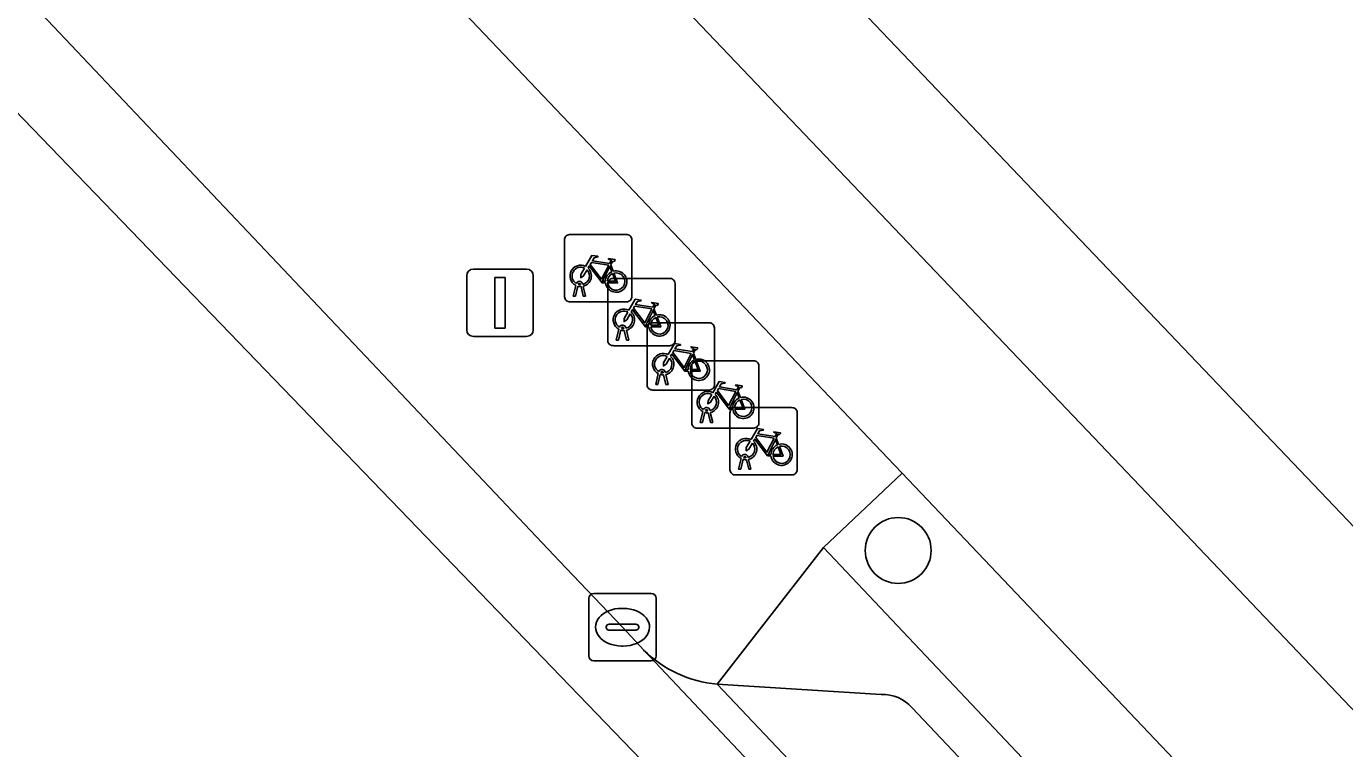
# Model space of a CAD drawing. Extents: x 162523 to 163266, y 381230 to 382050.
# Drawn here: x 162977.51 to 162997.1, y 381398.19 to 381408.91 of the extents above; entities that cross this region are included whole.
import ezdxf

# ---------------------------------------------------------------- set-up
doc = ezdxf.new("R2010")
doc.units = 0
for name, color, linetype in [('IMGEO_Berm_groen', 7, 'Continuous'), ('IMGEO_Boom', 7, 'Continuous'), ('IMGEO_Erf', 7, 'Continuous'), ('IMGEO_Fietsenrek', 7, 'Continuous'), ('IMGEO_Fietspad_gesloten', 7, 'Continuous'), ('IMGEO_Kolk', 7, 'Continuous'), ('IMGEO_Lichtmast', 7, 'Continuous'), ('IMGEO_Parkeervlak_open', 7, 'Continuous'), ('IMGEO_Rijbaan_lokaal_gesloten', 7, 'Continuous'), ('IMGEO_Verkeerseiland_open', 7, 'Continuous'), ('IMGEO_Voetpad_open', 7, 'Continuous')]:
    doc.layers.add(name, color=color, linetype=linetype)

msp = doc.modelspace()

# ---------------------------------------------------------------- linework, layer by layer
at = {"layer": 'IMGEO_Berm_groen'}
msp.add_lwpolyline([(162990.52, 381402.277), (162989.356, 381401.175), (162998.814, 381391.163), (163000.013, 381392.294)], close=True, dxfattribs=at)
at = {"layer": 'IMGEO_Boom'}
msp.add_circle((162990.464, 381401.13), 0.489, dxfattribs=at)
at = {"layer": 'IMGEO_Erf'}
msp.add_lwpolyline([(163022.321, 381389.236), (163000.793, 381411.877), (162999.447, 381410.585), (162999.122, 381410.927), (163010.747, 381421.993), (163012.619, 381423.775), (163000.55, 381436.449), (162988.941, 381425.384), (162988.699, 381425.655), (162983.379, 381420.58), (162981.097, 381418.403), (162981.376, 381418.11), (163033.049, 381363.935)], dxfattribs=at)
at = {"layer": 'IMGEO_Fietsenrek'}
for p, q in [((162985.581, 381405.822), (162986.422, 381405.822)), ((162986.422, 381405.822), (162985.581, 381405.822)), ((162985.506, 381404.897), (162985.506, 381405.738)), ((162985.506, 381405.738), (162985.506, 381404.897)), ((162986.506, 381405.747), (162986.506, 381404.906)), ((162986.506, 381404.906), (162986.506, 381405.747)), ((162986.193, 381405.371), (162986.229, 381405.276)), ((162985.633, 381404.906), (162985.672, 381405.066)), ((162985.702, 381405.054), (162985.667, 381404.906)), ((162985.744, 381405.078), (162985.743, 381405.082)), ((162985.785, 381404.906), (162985.751, 381405.048)), ((162985.775, 381405.089), (162985.776, 381405.082)), ((162985.783, 381405.052), (162985.818, 381404.906)), ((162986.148, 381404.246), (162986.148, 381405.087)), ((162986.148, 381405.087), (162986.148, 381404.246)), ((162986.223, 381405.171), (162987.064, 381405.171)), ((162987.064, 381405.171), (162986.223, 381405.171)), ((162987.148, 381405.096), (162987.148, 381404.255)), ((162987.148, 381404.255), (162987.148, 381405.096)), ((162985.667, 381404.906), (162985.633, 381404.906)), ((162985.818, 381404.906), (162985.785, 381404.906)), ((162986.431, 381404.822), (162985.59, 381404.822)), ((162985.59, 381404.822), (162986.431, 381404.822)), ((162986.835, 381404.72), (162986.871, 381404.625)), ((162986.808, 381404.512), (162987.649, 381404.512)), ((162987.649, 381404.512), (162986.808, 381404.512)), ((162986.275, 381404.255), (162986.314, 381404.415)), ((162986.309, 381404.255), (162986.275, 381404.255)), ((162986.344, 381404.403), (162986.309, 381404.255)), ((162986.386, 381404.427), (162986.385, 381404.431)), ((162986.427, 381404.255), (162986.393, 381404.397)), ((162986.417, 381404.438), (162986.418, 381404.431)), ((162986.425, 381404.401), (162986.46, 381404.255)), ((162986.46, 381404.255), (162986.427, 381404.255)), ((162986.733, 381403.587), (162986.733, 381404.428)), ((162986.733, 381404.428), (162986.733, 381403.587)), ((162987.733, 381404.437), (162987.733, 381403.596)), ((162987.733, 381403.596), (162987.733, 381404.437)), ((162987.073, 381404.171), (162986.232, 381404.171)), ((162986.232, 381404.171), (162987.073, 381404.171)), ((162987.42, 381404.061), (162987.456, 381403.966)), ((162987.395, 381403.022), (162987.395, 381403.863)), ((162987.395, 381403.863), (162987.395, 381403.022)), ((162987.47, 381403.947), (162988.311, 381403.947)), ((162988.311, 381403.947), (162987.47, 381403.947)), ((162988.395, 381403.872), (162988.395, 381403.031)), ((162988.395, 381403.031), (162988.395, 381403.872)), ((162986.86, 381403.596), (162986.899, 381403.756)), ((162986.929, 381403.744), (162986.894, 381403.596)), ((162986.971, 381403.768), (162986.97, 381403.772)), ((162987.012, 381403.596), (162986.978, 381403.738)), ((162987.002, 381403.779), (162987.003, 381403.772)), ((162987.01, 381403.742), (162987.045, 381403.596)), ((162987.658, 381403.512), (162986.817, 381403.512)), ((162986.817, 381403.512), (162987.658, 381403.512)), ((162986.894, 381403.596), (162986.86, 381403.596)), ((162987.045, 381403.596), (162987.012, 381403.596)), ((162988.082, 381403.496), (162988.118, 381403.401)), ((162987.522, 381403.031), (162987.561, 381403.191)), ((162987.591, 381403.179), (162987.556, 381403.031)), ((162987.633, 381403.203), (162987.632, 381403.207)), ((162987.674, 381403.031), (162987.64, 381403.173)), ((162987.664, 381403.214), (162987.665, 381403.207)), ((162987.672, 381403.177), (162987.707, 381403.031)), ((162987.964, 381402.326), (162987.964, 381403.167)), ((162987.964, 381403.167), (162987.964, 381402.326)), ((162988.039, 381403.251), (162988.88, 381403.251)), ((162988.88, 381403.251), (162988.039, 381403.251)), ((162988.964, 381403.176), (162988.964, 381402.335)), ((162988.964, 381402.335), (162988.964, 381403.176)), ((162988.32, 381402.947), (162987.479, 381402.947)), ((162987.479, 381402.947), (162988.32, 381402.947)), ((162987.556, 381403.031), (162987.522, 381403.031)), ((162987.707, 381403.031), (162987.674, 381403.031)), ((162988.651, 381402.8), (162988.687, 381402.705)), ((162988.091, 381402.335), (162988.13, 381402.495)), ((162988.202, 381402.507), (162988.201, 381402.511)), ((162988.233, 381402.518), (162988.234, 381402.511)), ((162988.125, 381402.335), (162988.091, 381402.335)), ((162988.16, 381402.483), (162988.125, 381402.335)), ((162988.243, 381402.335), (162988.209, 381402.477)), ((162988.241, 381402.481), (162988.276, 381402.335)), ((162988.276, 381402.335), (162988.243, 381402.335)), ((162988.889, 381402.251), (162988.048, 381402.251)), ((162988.048, 381402.251), (162988.889, 381402.251))]:
    msp.add_line(p, q, dxfattribs=at)
for points in [[(162985.819, 381405.348), (162985.914, 381405.512), (162986, 381405.498), (162986.002, 381405.489), (162985.946, 381405.478), (162985.919, 381405.433), (162986.175, 381405.392)], [(162986.175, 381405.392), (162986.2, 381405.441), (162986.194, 381405.445), (162986.171, 381405.449), (162986.159, 381405.456), (162986.158, 381405.459), (162986.16, 381405.464), (162986.255, 381405.449), (162986.257, 381405.439), (162986.247, 381405.426), (162986.235, 381405.42), (162986.221, 381405.426), (162986.193, 381405.371)], [(162985.84, 381405.296), (162985.788, 381405.206), (162985.748, 381405.181), (162985.749, 381405.228), (162985.804, 381405.322)], [(162986.115, 381405.104), (162986.065, 381405.104), (162985.874, 381405.355), (162985.855, 381405.323)], [(162986.162, 381405.367), (162985.905, 381405.408), (162985.888, 381405.379), (162986.055, 381405.159), (162986.162, 381405.367)], [(162986.21, 381405.269), (162986.18, 381405.346), (162986.071, 381405.128), (162986.114, 381405.128)], [(162986.144, 381405.128), (162986.264, 381405.127), (162986.22, 381405.241)], [(162986.24, 381405.248), (162986.295, 381405.103), (162986.145, 381405.103)], [(162986.461, 381404.697), (162986.556, 381404.861), (162986.642, 381404.847), (162986.644, 381404.838), (162986.588, 381404.827), (162986.561, 381404.782), (162986.817, 381404.741)], [(162986.482, 381404.645), (162986.43, 381404.555), (162986.39, 381404.53), (162986.391, 381404.577), (162986.446, 381404.671)], [(162986.757, 381404.453), (162986.707, 381404.453), (162986.516, 381404.704), (162986.497, 381404.672)], [(162986.804, 381404.716), (162986.547, 381404.757), (162986.53, 381404.728), (162986.697, 381404.508), (162986.804, 381404.716)], [(162986.852, 381404.618), (162986.822, 381404.695), (162986.713, 381404.477), (162986.756, 381404.477)], [(162986.817, 381404.741), (162986.842, 381404.79), (162986.836, 381404.794), (162986.813, 381404.798), (162986.801, 381404.805), (162986.8, 381404.808), (162986.802, 381404.813), (162986.897, 381404.798), (162986.899, 381404.788), (162986.889, 381404.775), (162986.877, 381404.769), (162986.863, 381404.775), (162986.835, 381404.72)], [(162986.786, 381404.477), (162986.906, 381404.476), (162986.862, 381404.59)], [(162986.882, 381404.597), (162986.937, 381404.452), (162986.787, 381404.452)], [(162987.046, 381404.038), (162987.141, 381404.202), (162987.227, 381404.188), (162987.229, 381404.179), (162987.173, 381404.168), (162987.146, 381404.123), (162987.402, 381404.082)], [(162987.389, 381404.057), (162987.132, 381404.098), (162987.115, 381404.069), (162987.282, 381403.849), (162987.389, 381404.057)], [(162987.402, 381404.082), (162987.427, 381404.131), (162987.421, 381404.135), (162987.398, 381404.139), (162987.386, 381404.146), (162987.385, 381404.149), (162987.387, 381404.154), (162987.482, 381404.139), (162987.484, 381404.129), (162987.474, 381404.116), (162987.462, 381404.11), (162987.448, 381404.116), (162987.42, 381404.061)], [(162987.067, 381403.986), (162987.015, 381403.896), (162986.975, 381403.871), (162986.976, 381403.918), (162987.031, 381404.012)], [(162987.342, 381403.794), (162987.292, 381403.794), (162987.101, 381404.045), (162987.082, 381404.013)], [(162987.437, 381403.959), (162987.407, 381404.036), (162987.298, 381403.818), (162987.341, 381403.818)], [(162987.371, 381403.818), (162987.491, 381403.817), (162987.447, 381403.931)], [(162987.467, 381403.938), (162987.522, 381403.793), (162987.372, 381403.793)], [(162987.708, 381403.473), (162987.803, 381403.637), (162987.889, 381403.623), (162987.891, 381403.614), (162987.835, 381403.603), (162987.808, 381403.558), (162988.064, 381403.517)], [(162988.004, 381403.229), (162987.954, 381403.229), (162987.763, 381403.48), (162987.744, 381403.448)], [(162988.051, 381403.492), (162987.794, 381403.533), (162987.777, 381403.504), (162987.944, 381403.284), (162988.051, 381403.492)], [(162988.099, 381403.394), (162988.069, 381403.471), (162987.96, 381403.253), (162988.003, 381403.253)], [(162988.064, 381403.517), (162988.089, 381403.566), (162988.083, 381403.57), (162988.06, 381403.574), (162988.048, 381403.581), (162988.047, 381403.584), (162988.049, 381403.589), (162988.144, 381403.574), (162988.146, 381403.564), (162988.136, 381403.551), (162988.124, 381403.545), (162988.11, 381403.551), (162988.082, 381403.496)], [(162987.729, 381403.421), (162987.677, 381403.331), (162987.637, 381403.306), (162987.638, 381403.353), (162987.693, 381403.447)], [(162988.033, 381403.253), (162988.153, 381403.252), (162988.109, 381403.366)], [(162988.129, 381403.373), (162988.184, 381403.228), (162988.034, 381403.228)], [(162988.277, 381402.777), (162988.372, 381402.941), (162988.458, 381402.927), (162988.46, 381402.918), (162988.404, 381402.907), (162988.377, 381402.862), (162988.633, 381402.821)], [(162988.633, 381402.821), (162988.658, 381402.87), (162988.652, 381402.874), (162988.629, 381402.878), (162988.617, 381402.885), (162988.616, 381402.888), (162988.618, 381402.893), (162988.713, 381402.878), (162988.715, 381402.868), (162988.705, 381402.855), (162988.693, 381402.849), (162988.679, 381402.855), (162988.651, 381402.8)], [(162988.298, 381402.725), (162988.246, 381402.635), (162988.206, 381402.61), (162988.207, 381402.657), (162988.262, 381402.751)], [(162988.573, 381402.533), (162988.523, 381402.533), (162988.332, 381402.784), (162988.313, 381402.752)], [(162988.62, 381402.796), (162988.363, 381402.837), (162988.346, 381402.808), (162988.513, 381402.588), (162988.62, 381402.796)], [(162988.668, 381402.698), (162988.638, 381402.775), (162988.529, 381402.557), (162988.572, 381402.557)], [(162988.602, 381402.557), (162988.722, 381402.556), (162988.678, 381402.67)], [(162988.698, 381402.677), (162988.753, 381402.532), (162988.603, 381402.532)]]:
    msp.add_lwpolyline(points, dxfattribs=at)
for centre, radius, start, end in [((162985.584, 381405.744), 0.0779, 92.4484, 184.2845), ((162985.584, 381405.744), 0.0779, 92.4484, 184.2845), ((162986.428, 381405.744), 0.0779, 2.4484, 94.2845), ((162986.428, 381405.744), 0.0779, 2.4484, 94.2845), ((162985.746, 381405.207), 0.159, 62.6766, 242.1369), ((162985.746, 381405.207), 0.129, 63.3192, 238.903), ((162985.746, 381405.207), 0.129, 283.6043, 43.4302), ((162985.746, 381405.207), 0.159, 283.5766, 46.6042), ((162986.273, 381405.123), 0.159, 113.3408, 178.3217), ((162986.273, 381405.123), 0.159, 187.0065, 105.7708), ((162986.273, 381405.123), 0.129, 113.923, 177.9556), ((162986.273, 381405.123), 0.129, 188.6715, 104.5883), ((162985.726, 381405.078), 0.0499, 12.8025, 158.6934), ((162985.746, 381405.207), 0.159, 253.9967, 271.7867), ((162985.726, 381405.078), 0.0174, 12.8025, 163.4502), ((162985.746, 381405.207), 0.129, 253.415, 269.0204), ((162986.226, 381405.093), 0.0779, 92.4484, 184.2845), ((162986.226, 381405.093), 0.0779, 92.4484, 184.2845), ((162987.07, 381405.093), 0.0779, 2.4484, 94.2845), ((162987.07, 381405.093), 0.0779, 2.4484, 94.2845), ((162985.584, 381404.9), 0.0779, 182.4484, 274.2845), ((162985.584, 381404.9), 0.0779, 182.4484, 274.2845), ((162986.428, 381404.9), 0.0779, 272.4484, 4.2845), ((162986.428, 381404.9), 0.0779, 272.4484, 4.2845), ((162986.388, 381404.556), 0.159, 62.6766, 242.1369), ((162986.388, 381404.556), 0.129, 63.3192, 238.903), ((162986.388, 381404.556), 0.129, 283.6043, 43.4302), ((162986.388, 381404.556), 0.159, 283.5766, 46.6042), ((162986.368, 381404.427), 0.0499, 12.8025, 158.6934), ((162986.811, 381404.434), 0.0779, 92.4484, 184.2845), ((162986.811, 381404.434), 0.0779, 92.4484, 184.2845), ((162986.915, 381404.472), 0.159, 113.3408, 178.3217), ((162986.915, 381404.472), 0.159, 187.0065, 105.7708), ((162986.915, 381404.472), 0.129, 113.923, 177.9556), ((162986.915, 381404.472), 0.129, 188.6715, 104.5883), ((162987.655, 381404.434), 0.0779, 2.4484, 94.2845), ((162987.655, 381404.434), 0.0779, 2.4484, 94.2845), ((162986.388, 381404.556), 0.159, 253.9967, 271.7867), ((162986.368, 381404.427), 0.0174, 12.8025, 163.4502), ((162986.388, 381404.556), 0.129, 253.415, 269.0204), ((162987.07, 381404.249), 0.0779, 272.4484, 4.2845), ((162987.07, 381404.249), 0.0779, 272.4484, 4.2845), ((162986.226, 381404.249), 0.0779, 182.4484, 274.2845), ((162986.226, 381404.249), 0.0779, 182.4484, 274.2845), ((162986.973, 381403.897), 0.159, 62.6766, 242.1369), ((162986.973, 381403.897), 0.129, 63.3192, 238.903), ((162986.973, 381403.897), 0.129, 283.6043, 43.4302), ((162986.973, 381403.897), 0.159, 283.5766, 46.6042), ((162987.5, 381403.813), 0.159, 113.3408, 178.3217), ((162987.5, 381403.813), 0.159, 187.0065, 105.7708), ((162987.5, 381403.813), 0.129, 113.923, 177.9556), ((162987.5, 381403.813), 0.129, 188.6715, 104.5883), ((162987.473, 381403.869), 0.0779, 92.4484, 184.2845), ((162987.473, 381403.869), 0.0779, 92.4484, 184.2845), ((162988.317, 381403.869), 0.0779, 2.4484, 94.2845), ((162988.317, 381403.869), 0.0779, 2.4484, 94.2845), ((162986.953, 381403.768), 0.0499, 12.8025, 158.6934), ((162986.973, 381403.897), 0.159, 253.9967, 271.7867), ((162986.953, 381403.768), 0.0174, 12.8025, 163.4502), ((162986.973, 381403.897), 0.129, 253.415, 269.0204), ((162986.811, 381403.59), 0.0779, 182.4484, 274.2845), ((162986.811, 381403.59), 0.0779, 182.4484, 274.2845), ((162987.635, 381403.332), 0.159, 62.6766, 242.1369), ((162987.655, 381403.59), 0.0779, 272.4484, 4.2845), ((162987.655, 381403.59), 0.0779, 272.4484, 4.2845), ((162987.635, 381403.332), 0.129, 63.3192, 238.903), ((162987.635, 381403.332), 0.129, 283.6043, 43.4302), ((162987.635, 381403.332), 0.159, 283.5766, 46.6042), ((162988.162, 381403.248), 0.159, 113.3408, 178.3217), ((162988.162, 381403.248), 0.159, 187.0065, 105.7708), ((162988.162, 381403.248), 0.129, 113.923, 177.9556), ((162988.162, 381403.248), 0.129, 188.6715, 104.5883), ((162987.615, 381403.203), 0.0499, 12.8025, 158.6934), ((162987.635, 381403.332), 0.159, 253.9967, 271.7867), ((162987.615, 381403.203), 0.0174, 12.8025, 163.4502), ((162987.635, 381403.332), 0.129, 253.415, 269.0204), ((162988.042, 381403.173), 0.0779, 92.4484, 184.2845), ((162988.042, 381403.173), 0.0779, 92.4484, 184.2845), ((162988.886, 381403.173), 0.0779, 2.4484, 94.2845), ((162988.886, 381403.173), 0.0779, 2.4484, 94.2845), ((162987.473, 381403.025), 0.0779, 182.4484, 274.2845), ((162987.473, 381403.025), 0.0779, 182.4484, 274.2845), ((162988.317, 381403.025), 0.0779, 272.4484, 4.2845), ((162988.317, 381403.025), 0.0779, 272.4484, 4.2845), ((162988.204, 381402.636), 0.159, 62.6766, 242.1369), ((162988.204, 381402.636), 0.129, 63.3192, 238.903), ((162988.204, 381402.636), 0.129, 283.6043, 43.4302), ((162988.204, 381402.636), 0.159, 283.5766, 46.6042), ((162988.731, 381402.552), 0.159, 113.3408, 178.3217), ((162988.731, 381402.552), 0.159, 187.0065, 105.7708), ((162988.184, 381402.507), 0.0499, 12.8025, 158.6934), ((162988.184, 381402.507), 0.0174, 12.8025, 163.4502), ((162988.204, 381402.636), 0.129, 253.415, 269.0204), ((162988.731, 381402.552), 0.129, 113.923, 177.9556), ((162988.731, 381402.552), 0.129, 188.6715, 104.5883), ((162988.042, 381402.329), 0.0779, 182.4484, 274.2845), ((162988.042, 381402.329), 0.0779, 182.4484, 274.2845), ((162988.204, 381402.636), 0.159, 253.9967, 271.7867), ((162988.886, 381402.329), 0.0779, 272.4484, 4.2845), ((162988.886, 381402.329), 0.0779, 272.4484, 4.2845)]:
    msp.add_arc(centre, radius, start, end, dxfattribs=at)
at = {"layer": 'IMGEO_Fietspad_gesloten'}
for points in [[(162993.271, 381402.913), (162981.388, 381415.366), (162980.035, 381416.858), (162979.022, 381417.976), (162976.233, 381421.393)], [(162977.04, 381416.48), (162977.453, 381416.035), (162979.575, 381413.782), (162990.407, 381402.396), (162990.52, 381402.277), (163000.013, 381392.294), (163000.648, 381391.627), (163008.08, 381383.81), (163008.692, 381383.167), (163016.539, 381374.914), (163016.707, 381374.738), (163017.17, 381374.253), (163024.609, 381366.461), (163025.241, 381365.799), (163031.894, 381358.829), (163032.523, 381358.171), (163039.221, 381351.154), (163040.593, 381349.697)], [(163046.572, 381345.757), (163044.245, 381349.131), (163043.683, 381349.9), (163042.131, 381351.633), (163040.075, 381353.795), (163018.683, 381376.223), (162993.271, 381402.913)]]:
    msp.add_lwpolyline(points, dxfattribs=at)
at = {"layer": 'IMGEO_Kolk'}
for p, q in [((162985.867, 381399.564), (162985.867, 381400.416)), ((162985.942, 381400.49), (162986.794, 381400.49)), ((162986.868, 381400.416), (162986.868, 381399.564)), ((162986.355, 381400.27), (162986.38, 381400.27)), ((162986.126, 381399.984), (162986.126, 381399.996)), ((162986.564, 381399.947), (162986.166, 381399.947)), ((162986.169, 381400.033), (162986.567, 381400.033)), ((162986.61, 381399.996), (162986.61, 381399.984)), ((162986.378, 381399.71), (162986.353, 381399.71)), ((162986.794, 381399.49), (162985.942, 381399.49))]:
    msp.add_line(p, q, dxfattribs=at)
for points in [[(162985.867, 381399.564), (162985.867, 381400.416)], [(162985.942, 381400.49), (162986.794, 381400.49)], [(162986.868, 381400.416), (162986.868, 381399.564)], [(162986.794, 381399.49), (162985.942, 381399.49)]]:
    msp.add_lwpolyline(points, dxfattribs=at)
for centre, radius, start, end in [((162985.944, 381400.414), 0.0765, 91.552, 178.448), ((162985.944, 381400.414), 0.0765, 91.552, 178.448), ((162986.792, 381400.414), 0.0765, 1.552, 88.448), ((162986.792, 381400.414), 0.0765, 1.552, 88.448), ((162986.166, 381399.993), 0.0403, 85.8775, 175.7526), ((162986.163, 381399.983), 0.0366, 178.938, 274.7102), ((162986.567, 381399.99), 0.043, 264.8664, 352.4533), ((162986.571, 381399.995), 0.0386, 1.7309, 96.639), ((162985.944, 381399.566), 0.0765, 181.552, 268.448), ((162985.944, 381399.566), 0.0765, 181.552, 268.448), ((162986.792, 381399.566), 0.0765, 271.552, 358.448), ((162986.792, 381399.566), 0.0765, 271.552, 358.448)]:
    msp.add_arc(centre, radius, start, end, dxfattribs=at)
for centre, major_axis, ratio, start_param, end_param in [((162986.354, 381399.99), (-0.387, 0.002), 0.722429, 4.712389, 7.853982), ((162986.379, 381399.99), (-0.39, 0.002), 0.717154, 1.570796, 4.712389)]:
    msp.add_ellipse(centre, major_axis=major_axis, ratio=ratio, start_param=start_param, end_param=end_param, dxfattribs=at)
at = {"layer": 'IMGEO_Lichtmast'}
for p, q in [((162984.152, 381405.308), (162984.942, 381405.308)), ((162984.942, 381405.308), (162984.152, 381405.308)), ((162984.052, 381404.408), (162984.052, 381405.208)), ((162984.052, 381405.208), (162984.052, 381404.408)), ((162985.042, 381405.208), (162985.042, 381404.408)), ((162985.042, 381404.408), (162985.042, 381405.208)), ((162984.942, 381404.308), (162984.152, 381404.308)), ((162984.152, 381404.308), (162984.942, 381404.308))]:
    msp.add_line(p, q, dxfattribs=at)
msp.add_lwpolyline([(162984.472, 381405.183), (162984.622, 381405.183), (162984.622, 381404.433), (162984.472, 381404.433), (162984.472, 381405.183)], dxfattribs=at)
for centre, start, end in [((162984.152, 381405.208), 90, 180), ((162984.152, 381405.208), 90, 180), ((162984.942, 381405.208), 0, 90), ((162984.942, 381405.208), 360, 90), ((162984.152, 381404.408), 180, 270), ((162984.152, 381404.408), 180, 270), ((162984.942, 381404.408), 270, 0), ((162984.942, 381404.408), 270, 0)]:
    msp.add_arc(centre, 0.1, start, end, dxfattribs=at)
at = {"layer": 'IMGEO_Parkeervlak_open'}
for points in [[(162986.682, 381399.65), (163013.088, 381371.672), (163021.301, 381363.034)], [(162987.774, 381399.144), (163021.276, 381363.781)], [(162990.208, 381398.989), (162987.774, 381399.144)], [(163021.276, 381363.781), (162987.774, 381399.144)], [(163022.991, 381364.636), (163014.765, 381373.315), (162990.669, 381398.792)]]:
    msp.add_lwpolyline(points, dxfattribs=at)
for centre, radius, start, end in [((162987.93, 381400.913), 1.776, 225.3296, 264.9472), ((162990.241, 381398.428), 0.562, 40.3753, 93.3476)]:
    msp.add_arc(centre, radius, start, end, dxfattribs=at)
at = {"layer": 'IMGEO_Rijbaan_lokaal_gesloten'}
for points in [[(162887.11, 381503.092), (162963.914, 381421.653), (162967.157, 381418.214), (163074.793, 381306.702), (163143.693, 381232.736), (163143.732, 381232.914), (163146.87, 381246.552), (163146.483, 381246.256), (163145.74, 381245.612)], [(163021.301, 381363.034), (163013.088, 381371.672), (162986.682, 381399.65), (162986.368, 381399.99), (162985.524, 381400.871), (162976.597, 381410.3), (162973.7, 381413.358), (162972.718, 381414.396), (162971.1, 381416.115), (162960.882, 381426.909), (162960.098, 381427.764), (162957.731, 381430.254), (162919.892, 381470.214), (162901.988, 381489.161)]]:
    msp.add_lwpolyline(points, dxfattribs=at)
at = {"layer": 'IMGEO_Verkeerseiland_open'}
for points in [[(163017.17, 381374.253), (163016.707, 381374.738), (163016.539, 381374.914), (163015.317, 381373.77), (163007.471, 381382.018), (163008.692, 381383.167), (163008.08, 381383.81), (163006.854, 381382.703), (162999.434, 381390.509), (163000.648, 381391.627), (163000.013, 381392.294), (162998.814, 381391.163), (162989.356, 381401.175), (162987.774, 381399.144), (162990.208, 381398.989)], [(162990.669, 381398.792), (163014.765, 381373.315), (163022.991, 381364.636)]]:
    msp.add_lwpolyline(points, dxfattribs=at)
msp.add_arc((162990.241, 381398.428), 0.562, 40.3753, 93.3476, dxfattribs=at)
at = {"layer": 'IMGEO_Voetpad_open'}
for points in [[(163059.601, 381336.637), (163059.475, 381336.516), (163058.294, 381337.784), (163058.101, 381337.6), (163055.529, 381340.304), (163054.656, 381341.221), (163033.049, 381363.935), (162981.376, 381418.11), (162980.035, 381416.858), (162981.388, 381415.366), (162993.271, 381402.913), (163018.683, 381376.223), (163040.075, 381353.795), (163042.131, 381351.633), (163043.683, 381349.9), (163044.245, 381349.131), (163046.572, 381345.757)], [(162979.575, 381413.782), (162977.453, 381416.035), (162977.04, 381416.48), (162973.7, 381413.358), (162976.597, 381410.3), (162985.524, 381400.871), (162986.368, 381399.99), (162986.682, 381399.65)], [(162987.774, 381399.144), (162989.356, 381401.175), (162990.52, 381402.277), (162990.407, 381402.396), (162979.575, 381413.782)]]:
    msp.add_lwpolyline(points, dxfattribs=at)
msp.add_arc((162987.93, 381400.913), 1.776, 225.3296, 264.9472, dxfattribs=at)

doc.saveas('drawing.dxf')
